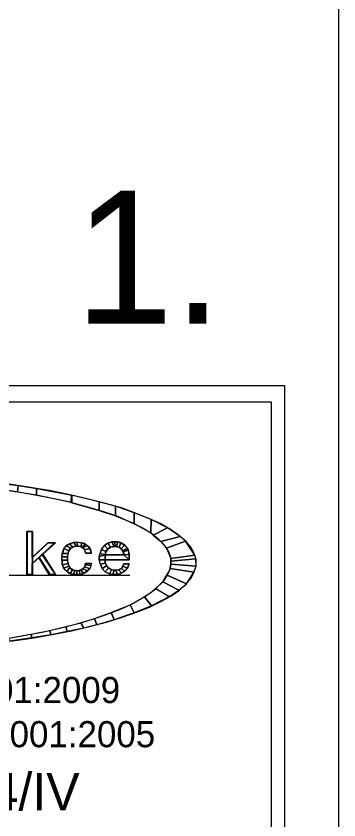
# Model space of a CAD drawing. Extents: x -662500 to -653478, y -1056827 to -1049993.
# Drawn here: x -657334.3 to -657221.6, y -1053979.7 to -1053699.7 of the extents above; entities that cross this region are included whole.
import ezdxf

# ---------------------------------------------------------------- set-up
doc = ezdxf.new("R2010")
doc.units = 0
doc.layers.add('Vrstva 9', color=7, linetype='Continuous')

msp = doc.modelspace()

# ---------------------------------------------------------------- linework, layer by layer
at = {"layer": 'Vrstva 9'}
for p, q in [((-657221.63, -1054269.45), (-657221.63, -1050952.96)), ((-657308.15, -1053886.77), (-657309.95, -1053886.77)), ((-657308.15, -1053886.77), (-657309.95, -1053886.77)), ((-657296.76, -1053887.37), (-657303.21, -1053887.38)), ((-657296.76, -1053887.37), (-657303.21, -1053887.38)), ((-657309.95, -1053890.31), (-657308.15, -1053890.31)), ((-657309.95, -1053890.31), (-657308.15, -1053890.31)), ((-657303.21, -1053889.13), (-657294.87, -1053889.13)), ((-657303.21, -1053889.13), (-657294.87, -1053889.13)), ((-657294.87, -1053890.5), (-657296.76, -1053890.5)), ((-657294.87, -1053890.5), (-657296.76, -1053890.5)), ((-657430.96, -1053894.51), (-657294.62, -1053894.5))]:
    msp.add_line(p, q, dxfattribs=at)
for points in [[(-657240.67, -1053828.37), (-657240.63, -1054245.79), (-658127.7, -1054245.87), (-658127.74, -1053828.45)], [(-657245.25, -1053834.04), (-657245.22, -1054241.2), (-658123.12, -1054241.28), (-658123.16, -1053834.12)], [(-657341.84, -1053864.37), (-657341.63, -1053862.32), (-657333.59, -1053863.27), (-657333.84, -1053865.55)], [(-657333.84, -1053865.55), (-657333.59, -1053863.27), (-657327.18, -1053864.33), (-657327.18, -1053866.62)], [(-657327.18, -1053866.62), (-657327.18, -1053864.33), (-657314.9, -1053866.62), (-657314.9, -1053869.21)], [(-657315.03, -1053866.62), (-657315.19, -1053869.21), (-657305.35, -1053871.91), (-657305.26, -1053868.98)], [(-657305.26, -1053868.98), (-657305.35, -1053871.91), (-657299.56, -1053873.81), (-657299.56, -1053870.42)], [(-657299.56, -1053870.42), (-657299.56, -1053873.81), (-657293.07, -1053876.52), (-657293.07, -1053872.71)], [(-657293.07, -1053872.71), (-657293.07, -1053876.52), (-657287.33, -1053879.72), (-657287.16, -1053875.11)], [(-657287.16, -1053875.11), (-657287.33, -1053879.72), (-657286.49, -1053880.48), (-657281.42, -1053877.97)], [(-657330.57, -1053879.23), (-657328.6, -1053879.23), (-657328.6, -1053894.2), (-657330.57, -1053894.08)], [(-657281.42, -1053877.97), (-657286.49, -1053880.48), (-657283.77, -1053882.73), (-657277.02, -1053880.97)], [(-657312.97, -1053882.96), (-657312.89, -1053884.44), (-657313.39, -1053884.44), (-657314.19, -1053883.07)], [(-657311.34, -1053883.15), (-657311.71, -1053884.6), (-657312.89, -1053884.44), (-657312.97, -1053882.96)], [(-657301.49, -1053884.75), (-657302.12, -1053883.26), (-657300.9, -1053882.96), (-657300.11, -1053884.52)], [(-657300.11, -1053884.52), (-657300.9, -1053882.96), (-657299.98, -1053882.88), (-657299.65, -1053884.52)], [(-657299.65, -1053884.52), (-657299.98, -1053882.88), (-657298.85, -1053882.88), (-657299.23, -1053884.52)], [(-657299.23, -1053884.52), (-657298.85, -1053882.88), (-657297.72, -1053883.26), (-657298.39, -1053884.75)], [(-657277.02, -1053880.97), (-657283.77, -1053882.73), (-657281.8, -1053885.01), (-657275.22, -1053882.57)], [(-657275.22, -1053882.57), (-657281.8, -1053885.01), (-657280.29, -1053888.67), (-657271.95, -1053887.56)], [(-657323.07, -1053883.15), (-657320.6, -1053883.15), (-657328.6, -1053890.39), (-657328.6, -1053888.33)], [(-657317.54, -1053885.21), (-657316.03, -1053886.04), (-657316.24, -1053886.88), (-657318.04, -1053886.88)], [(-657316.78, -1053884.25), (-657315.19, -1053885.09), (-657316.03, -1053886.04), (-657317.54, -1053885.21)], [(-657315.74, -1053883.53), (-657314.44, -1053884.75), (-657315.19, -1053885.09), (-657316.78, -1053884.25)], [(-657314.19, -1053883.07), (-657313.39, -1053884.44), (-657314.44, -1053884.75), (-657315.74, -1053883.53)], [(-657310.21, -1053883.53), (-657311.34, -1053884.9), (-657311.71, -1053884.6), (-657311.34, -1053883.15)], [(-657309.45, -1053884.18), (-657311.13, -1053884.98), (-657311.34, -1053884.9), (-657310.21, -1053883.53)], [(-657308.53, -1053885.28), (-657310.46, -1053885.51), (-657311.13, -1053884.98), (-657309.45, -1053884.18)], [(-657308.15, -1053886.88), (-657309.95, -1053886.88), (-657310.46, -1053885.51), (-657308.53, -1053885.28)], [(-657303.21, -1053887.38), (-657305.01, -1053886.88), (-657304.55, -1053885.51), (-657302.83, -1053886.19)], [(-657302.83, -1053886.19), (-657304.55, -1053885.51), (-657303.5, -1053884.1), (-657302.29, -1053885.36)], [(-657302.29, -1053885.36), (-657303.5, -1053884.1), (-657302.12, -1053883.26), (-657301.49, -1053884.75)], [(-657298.39, -1053884.75), (-657297.72, -1053883.26), (-657296.46, -1053884.06), (-657297.64, -1053885.28)], [(-657297.64, -1053885.28), (-657296.46, -1053884.06), (-657295.58, -1053885.01), (-657297.01, -1053886.08)], [(-657297.01, -1053886.08), (-657295.58, -1053885.01), (-657295.16, -1053885.7), (-657296.92, -1053886.42)], [(-657296.92, -1053886.42), (-657295.16, -1053885.7), (-657294.87, -1053887.3), (-657296.76, -1053887.37)], [(-657320.51, -1053894.2), (-657322.73, -1053894.2), (-657326.38, -1053888.33), (-657325.08, -1053887.07)], [(-657318.04, -1053886.88), (-657316.24, -1053886.88), (-657316.41, -1053888.06), (-657318.33, -1053888.06)], [(-657318.33, -1053888.06), (-657316.41, -1053888.06), (-657316.41, -1053889.28), (-657318.25, -1053889.28)], [(-657303.25, -1053887.38), (-657305.26, -1053887.99), (-657305.01, -1053886.88), (-657303.21, -1053887.38)], [(-657303.25, -1053889.13), (-657305.26, -1053889.13), (-657305.26, -1053887.99), (-657303.25, -1053887.38)], [(-657296.76, -1053887.37), (-657294.87, -1053889.13), (-657303.21, -1053889.13), (-657303.21, -1053887.38)], [(-657296.76, -1053887.37), (-657294.87, -1053887.3), (-657294.87, -1053889.13), (-657296.76, -1053887.37)], [(-657271.95, -1053887.56), (-657280.29, -1053888.67), (-657280.29, -1053889.62), (-657271.57, -1053888.82)], [(-657318.25, -1053889.28), (-657316.41, -1053889.28), (-657316.24, -1053890.39), (-657318.04, -1053890.84)], [(-657318.04, -1053890.84), (-657316.24, -1053890.39), (-657315.9, -1053891.3), (-657317.75, -1053892.02)], [(-657317.75, -1053892.02), (-657315.9, -1053891.3), (-657315.53, -1053891.83), (-657316.62, -1053893.17)], [(-657308.57, -1053892.25), (-657310.33, -1053891.57), (-657310.16, -1053890.84), (-657308.19, -1053891.07)], [(-657308.19, -1053891.07), (-657310.16, -1053890.84), (-657310.16, -1053890.39), (-657308.15, -1053890.38)], [(-657303.17, -1053890.31), (-657304.88, -1053890.69), (-657305.26, -1053889.13), (-657303.25, -1053889.13)], [(-657302.71, -1053891.18), (-657304.26, -1053892.1), (-657304.88, -1053890.69), (-657303.17, -1053890.31)], [(-657302.08, -1053892.02), (-657303.21, -1053893.28), (-657304.26, -1053892.1), (-657302.71, -1053891.18)], [(-657297.01, -1053891.3), (-657295.46, -1053892.02), (-657296.46, -1053893.09), (-657297.51, -1053892.1)], [(-657296.76, -1053890.5), (-657294.87, -1053890.5), (-657295.46, -1053892.02), (-657297.01, -1053891.3)], [(-657271.49, -1053891.3), (-657280.25, -1053890.69), (-657280.54, -1053892.13), (-657272.24, -1053893.43)], [(-657271.57, -1053888.82), (-657280.29, -1053889.62), (-657280.25, -1053890.69), (-657271.49, -1053891.3)], [(-657316.62, -1053893.17), (-657315.53, -1053891.83), (-657314.65, -1053892.59), (-657315.4, -1053893.93)], [(-657315.4, -1053893.93), (-657314.65, -1053892.59), (-657313.85, -1053892.79), (-657314.27, -1053894.19)], [(-657314.27, -1053894.19), (-657313.85, -1053892.79), (-657312.97, -1053892.79), (-657313.22, -1053894.27)], [(-657313.22, -1053894.27), (-657312.97, -1053892.79), (-657312.17, -1053892.67), (-657312.09, -1053894.27)], [(-657312.09, -1053894.27), (-657312.17, -1053892.67), (-657311.71, -1053892.52), (-657310.75, -1053893.93)], [(-657310.75, -1053893.93), (-657311.71, -1053892.52), (-657311.04, -1053892.25), (-657309.37, -1053893.01)], [(-657309.37, -1053893.01), (-657311.04, -1053892.25), (-657310.33, -1053891.57), (-657308.57, -1053892.25)], [(-657301.03, -1053892.59), (-657301.7, -1053894), (-657303.21, -1053893.28), (-657302.08, -1053892.02)], [(-657300.11, -1053892.78), (-657300.53, -1053894.27), (-657301.7, -1053894), (-657301.03, -1053892.59)], [(-657299.65, -1053892.78), (-657298.85, -1053894.27), (-657300.53, -1053894.27), (-657300.11, -1053892.78)], [(-657298.56, -1053892.59), (-657297.51, -1053893.7), (-657298.85, -1053894.27), (-657299.65, -1053892.78)], [(-657297.51, -1053892.1), (-657296.46, -1053893.09), (-657297.51, -1053893.7), (-657298.56, -1053892.59)], [(-657272.24, -1053893.43), (-657280.54, -1053892.13), (-657281.59, -1053894.46), (-657274.8, -1053897.47)], [(-657277.56, -1053899.71), (-657283.1, -1053896.78), (-657285.57, -1053899.07), (-657280.83, -1053901.85)], [(-657274.8, -1053897.47), (-657281.59, -1053894.46), (-657283.1, -1053896.78), (-657277.56, -1053899.71)], [(-657285.53, -1053899.18), (-657280.71, -1053901.85), (-657287.08, -1053905.2), (-657289.46, -1053901.96)], [(-657289.46, -1053901.96), (-657287.08, -1053905.2), (-657293.07, -1053907.64), (-657294.53, -1053904.78)], [(-657294.53, -1053904.78), (-657293.07, -1053907.64), (-657300.11, -1053910), (-657301.07, -1053907.45)], [(-657301.07, -1053907.45), (-657300.11, -1053910), (-657306.14, -1053911.72), (-657306.98, -1053909.62)], [(-657306.98, -1053909.62), (-657306.14, -1053911.72), (-657310.75, -1053912.9), (-657311.71, -1053911.07)], [(-657322.48, -1053913.74), (-657322.14, -1053915.22), (-657328.76, -1053916.29), (-657329.06, -1053915.03)], [(-657316.95, -1053912.4), (-657316.53, -1053914.04), (-657322.14, -1053915.22), (-657322.48, -1053913.74)], [(-657311.63, -1053911.07), (-657310.66, -1053912.9), (-657316.53, -1053914.04), (-657316.95, -1053912.4)], [(-657329.06, -1053915.03), (-657328.76, -1053916.29), (-657336.73, -1053917.51), (-657336.73, -1053916.44)]]:
    msp.add_lwpolyline(points, close=True, dxfattribs=at)
for points in [[(-657336.22, -1053917.43), (-657328.76, -1053916.36), (-657321.77, -1053915.11), (-657315.02, -1053913.85), (-657308.65, -1053912.32), (-657302.79, -1053910.8), (-657297.3, -1053909.12), (-657292.23, -1053907.41), (-657287.75, -1053905.58), (-657283.77, -1053903.68), (-657280.29, -1053901.77), (-657277.31, -1053899.68), (-657275.01, -1053897.62), (-657273.25, -1053895.49), (-657272.16, -1053893.35), (-657271.49, -1053891.18), (-657271.49, -1053888.97), (-657272.16, -1053886.92), (-657273.33, -1053884.74), (-657275.09, -1053882.61), (-657277.57, -1053880.55), (-657280.46, -1053878.54), (-657283.98, -1053876.52), (-657287.96, -1053874.69), (-657292.65, -1053872.82), (-657297.51, -1053871.07), (-657303.17, -1053869.47), (-657309.03, -1053867.95), (-657315.4, -1053866.43), (-657322.15, -1053865.09), (-657329.23, -1053863.91), (-657336.65, -1053862.77)], [(-657281.21, -1053893.7), (-657280.67, -1053892.52), (-657280.25, -1053890.46), (-657280.29, -1053888.33), (-657281.09, -1053886.08), (-657282.47, -1053884.06), (-657284.61, -1053881.89), (-657287.29, -1053879.83), (-657290.56, -1053877.89), (-657294.45, -1053875.99), (-657298.81, -1053874.08), (-657303.67, -1053872.37), (-657309.24, -1053870.73), (-657315.19, -1053869.13), (-657321.56, -1053867.8), (-657328.31, -1053866.43), (-657335.6, -1053865.25), (-657341.84, -1053864.37)], [(-657330.57, -1053894.2), (-657328.68, -1053894.2), (-657328.68, -1053890.46), (-657326.38, -1053888.37), (-657322.73, -1053894.2), (-657320.6, -1053894.2), (-657325.16, -1053887.22), (-657320.85, -1053883.23), (-657323.19, -1053883.23), (-657328.68, -1053888.37), (-657328.68, -1053879.26), (-657330.57, -1053879.26), (-657330.57, -1053894.2)], [(-657330.44, -1053894.08), (-657328.6, -1053894.08), (-657328.6, -1053890.39), (-657326.29, -1053888.33), (-657322.57, -1053894.08), (-657320.51, -1053894.08), (-657325.08, -1053887.15), (-657320.72, -1053883.15), (-657323.07, -1053883.15), (-657328.6, -1053888.33), (-657328.6, -1053879.23), (-657330.44, -1053879.23), (-657330.44, -1053894.08)], [(-657308.15, -1053890.31), (-657308.15, -1053890.46), (-657308.19, -1053891.3), (-657308.57, -1053892.14), (-657308.57, -1053892.29), (-657309.24, -1053893.01), (-657309.91, -1053893.58), (-657310.2, -1053893.66), (-657311.13, -1053894.08), (-657312.09, -1053894.27), (-657312.43, -1053894.27), (-657313.35, -1053894.35), (-657313.89, -1053894.27), (-657314.9, -1053894.19), (-657315.74, -1053893.85), (-657316.53, -1053893.36), (-657317.2, -1053892.6), (-657317.7, -1053892.02), (-657318, -1053891.19), (-657318.25, -1053890.31), (-657318.25, -1053889.89), (-657318.33, -1053888.98), (-657318.33, -1053888.14), (-657318.25, -1053887.83), (-657318.21, -1053886.92), (-657317.87, -1053886.04), (-657317.71, -1053885.36), (-657317.08, -1053884.6), (-657316.49, -1053883.91), (-657315.74, -1053883.53), (-657314.9, -1053883.15), (-657314.1, -1053882.96), (-657313.1, -1053882.88), (-657312.43, -1053882.96), (-657311.34, -1053883.15), (-657310.46, -1053883.34), (-657310.21, -1053883.53), (-657309.45, -1053884.1), (-657308.78, -1053884.75), (-657308.57, -1053885.01), (-657308.19, -1053885.93), (-657308.15, -1053886.69), (-657308.15, -1053886.77)], [(-657308.15, -1053890.31), (-657308.15, -1053890.46), (-657308.4, -1053891.83), (-657308.57, -1053892.29), (-657309.58, -1053893.36), (-657310.2, -1053893.66), (-657311.63, -1053894.19), (-657312.43, -1053894.27), (-657313.89, -1053894.35), (-657313.89, -1053894.27), (-657315.4, -1053894), (-657315.74, -1053893.85), (-657316.95, -1053892.9), (-657317.7, -1053892.02), (-657318.21, -1053890.69), (-657318.25, -1053889.89), (-657318.33, -1053888.56), (-657318.25, -1053887.83), (-657318.04, -1053886.42), (-657317.71, -1053885.36), (-657316.78, -1053884.25), (-657315.74, -1053883.53), (-657314.31, -1053883.07), (-657314.1, -1053882.96), (-657312.55, -1053882.96), (-657312.43, -1053882.96), (-657310.92, -1053883.22), (-657310.21, -1053883.53), (-657309.03, -1053884.44), (-657308.57, -1053885.01), (-657308.15, -1053886.42), (-657308.15, -1053886.69), (-657308.15, -1053886.77)], [(-657294.87, -1053889.13), (-657294.87, -1053888.97), (-657294.83, -1053888.14), (-657294.87, -1053887.57), (-657295, -1053886.69), (-657295.16, -1053885.85), (-657295.33, -1053885.43), (-657295.71, -1053884.67), (-657296.38, -1053884.06), (-657297.22, -1053883.53), (-657298.06, -1053883.15), (-657298.85, -1053882.88), (-657299.81, -1053882.84), (-657300.82, -1053882.88), (-657300.9, -1053882.88), (-657301.91, -1053883.15), (-657302.79, -1053883.53), (-657303.38, -1053884.06), (-657304, -1053884.75), (-657304.55, -1053885.43), (-657304.88, -1053886.27), (-657305.05, -1053887.15), (-657305.18, -1053887.3), (-657305.26, -1053888.21), (-657305.26, -1053889.05), (-657305.18, -1053889.97), (-657305.18, -1053889.97), (-657304.88, -1053890.84), (-657304.55, -1053891.68), (-657304.34, -1053892.02), (-657303.84, -1053892.67), (-657303.21, -1053893.28), (-657302.37, -1053893.7), (-657301.53, -1053894.08), (-657300.9, -1053894.27), (-657299.94, -1053894.35), (-657298.98, -1053894.27), (-657298.85, -1053894.27), (-657298.01, -1053894), (-657297.13, -1053893.58), (-657296.38, -1053893.09), (-657295.71, -1053892.36), (-657295.33, -1053891.68), (-657295, -1053890.84), (-657294.87, -1053890.5)], [(-657294.87, -1053889.13), (-657294.87, -1053888.97), (-657294.87, -1053887.68), (-657294.87, -1053887.57), (-657295.04, -1053886.19), (-657295.33, -1053885.43), (-657296.13, -1053884.25), (-657296.38, -1053884.06), (-657297.64, -1053883.26), (-657298.85, -1053882.88), (-657300.36, -1053882.84), (-657300.9, -1053882.88), (-657302.33, -1053883.34), (-657303.38, -1053884.06), (-657304.34, -1053885.09), (-657304.55, -1053885.43), (-657305.01, -1053886.77), (-657305.18, -1053887.3), (-657305.26, -1053888.67), (-657305.18, -1053889.97), (-657304.67, -1053891.3), (-657304.34, -1053892.02), (-657303.5, -1053893.09), (-657303.21, -1053893.28), (-657301.91, -1053893.93), (-657300.9, -1053894.27), (-657299.39, -1053894.35), (-657298.85, -1053894.27), (-657297.43, -1053893.7), (-657296.38, -1053893.09), (-657295.46, -1053892.02), (-657295.33, -1053891.68), (-657294.87, -1053890.5)], [(-657309.95, -1053886.77), (-657309.95, -1053886.69), (-657310.33, -1053885.78), (-657310.46, -1053885.51), (-657311.21, -1053884.9), (-657311.88, -1053884.52), (-657312.89, -1053884.44), (-657313.77, -1053884.52), (-657314.73, -1053884.9), (-657315.19, -1053885.01), (-657315.9, -1053885.7), (-657316.07, -1053886.2), (-657316.24, -1053887.07), (-657316.41, -1053887.87), (-657316.49, -1053888.75), (-657316.41, -1053889.59), (-657316.2, -1053890.46), (-657315.9, -1053891.3), (-657315.65, -1053891.76), (-657315.02, -1053892.37), (-657314.52, -1053892.52), (-657313.72, -1053892.79), (-657313.1, -1053892.82), (-657312.09, -1053892.79), (-657312.09, -1053892.67), (-657311.21, -1053892.29), (-657311.04, -1053892.14), (-657310.33, -1053891.57), (-657309.95, -1053890.77), (-657309.95, -1053890.46), (-657309.95, -1053890.31)], [(-657309.95, -1053886.77), (-657309.95, -1053886.69), (-657310.46, -1053885.51), (-657311.63, -1053884.6), (-657311.88, -1053884.52), (-657313.39, -1053884.44), (-657313.77, -1053884.52), (-657315.19, -1053885.01), (-657315.19, -1053885.01), (-657316.03, -1053886.2), (-657316.07, -1053886.2), (-657316.41, -1053887.57), (-657316.41, -1053887.87), (-657316.41, -1053889.28), (-657316.41, -1053889.59), (-657316.03, -1053890.92), (-657315.65, -1053891.76), (-657314.52, -1053892.52), (-657313.1, -1053892.82), (-657312.09, -1053892.67), (-657311.04, -1053892.14), (-657310.33, -1053891.57), (-657309.95, -1053890.46), (-657309.95, -1053890.31)], [(-657303.21, -1053887.38), (-657303.08, -1053886.58), (-657302.92, -1053886.27), (-657302.37, -1053885.51), (-657302.12, -1053885.28), (-657301.49, -1053884.75), (-657301.36, -1053884.75), (-657300.49, -1053884.52), (-657299.81, -1053884.52), (-657298.85, -1053884.59), (-657298.39, -1053884.75), (-657297.64, -1053885.28), (-657297.43, -1053885.43), (-657297.01, -1053886.19), (-657296.84, -1053886.42), (-657296.76, -1053887.3), (-657296.76, -1053887.37)], [(-657303.21, -1053887.38), (-657302.92, -1053886.27), (-657302.12, -1053885.28), (-657301.36, -1053884.75), (-657299.94, -1053884.52), (-657299.81, -1053884.52), (-657298.39, -1053884.75), (-657297.43, -1053885.43), (-657296.84, -1053886.42), (-657296.76, -1053887.37)], [(-657296.76, -1053890.5), (-657297.01, -1053891.41), (-657297.01, -1053891.41), (-657297.64, -1053892.1), (-657297.64, -1053892.1), (-657298.39, -1053892.52), (-657298.81, -1053892.67), (-657299.65, -1053892.78), (-657300.61, -1053892.67), (-657300.74, -1053892.67), (-657301.57, -1053892.25), (-657301.91, -1053892.02), (-657302.62, -1053891.26), (-657302.62, -1053891.26), (-657303.08, -1053890.46), (-657303.21, -1053889.58), (-657303.21, -1053889.39), (-657303.21, -1053889.13)], [(-657296.76, -1053890.5), (-657297.01, -1053891.41), (-657297.64, -1053892.1), (-657298.81, -1053892.67), (-657300.32, -1053892.78), (-657300.74, -1053892.67), (-657301.91, -1053892.02), (-657302.62, -1053891.26), (-657303.21, -1053889.97), (-657303.21, -1053889.39), (-657303.21, -1053889.13)], [(-657374.31, -1053920.06), (-657368.82, -1053919.87), (-657360.98, -1053919.26), (-657353.44, -1053918.58), (-657345.98, -1053917.66), (-657338.78, -1053916.71), (-657331.86, -1053915.53), (-657325.24, -1053914.35), (-657319.09, -1053912.94), (-657313.09, -1053911.41), (-657307.65, -1053909.81), (-657302.7, -1053908.17), (-657298.05, -1053906.42), (-657294.03, -1053904.55), (-657290.39, -1053902.53), (-657287.33, -1053900.55), (-657284.9, -1053898.53), (-657282.84, -1053896.4), (-657281.55, -1053894.27), (-657281.21, -1053893.7)]]:
    msp.add_lwpolyline(points, dxfattribs=at)

# ---------------------------------------------------------------- texts
for s, height, p in [('1.', 46.251, (-657313.85, -1053806.85)), ('držitel certifikátu : ČSN EN ISO 9001:2009', 9.1097, (-657527.51, -1053939.04)), ('ČSN EN ISO 14001:2005', 9.1097, (-657423.9, -1053954.42)), ('ROKYCANOVA 114/IV', 13.0625, (-657490.76, -1053976.45))]:
    msp.add_text(s, height=height, rotation=0.0052, dxfattribs=at).set_placement(p)

doc.saveas('drawing.dxf')
